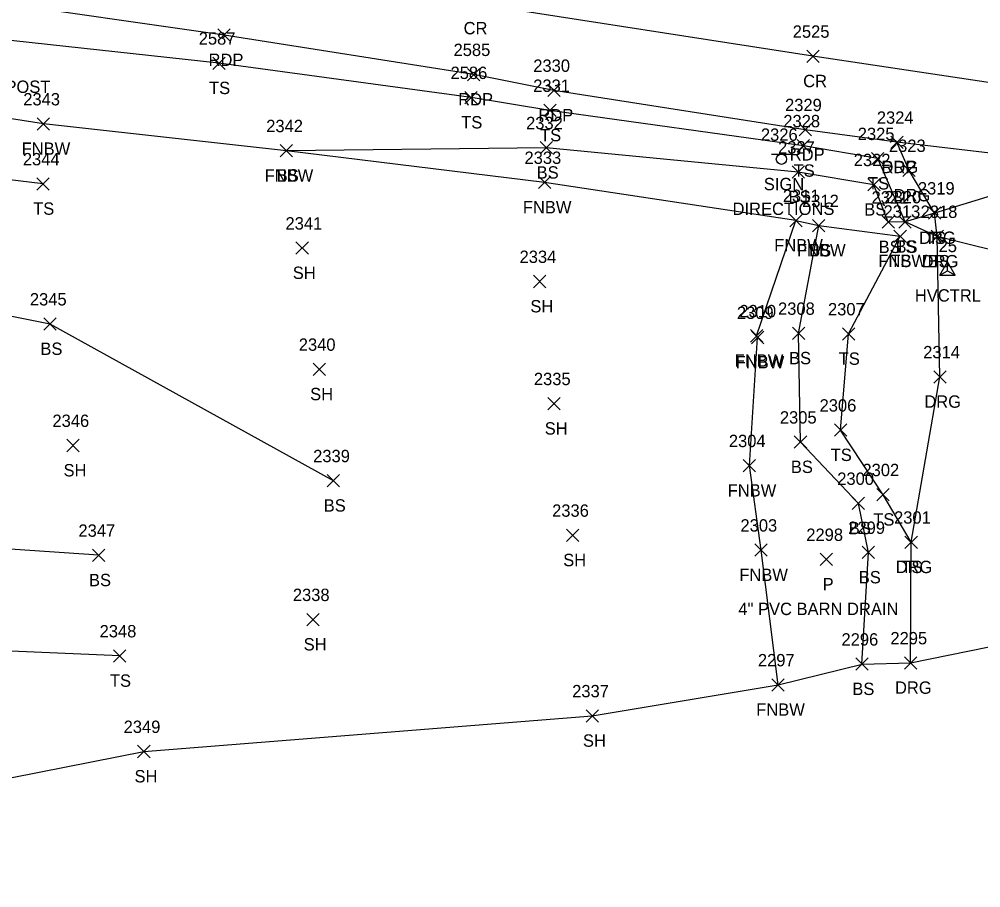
# Model space of a CAD drawing. Extents: x 1443590 to 1445966, y 578314 to 580556.
# Drawn here: x 1444767.8 to 1444923.5, y 578980.9 to 579121.5 of the extents above; entities that cross this region are included whole.
import ezdxf

# ---------------------------------------------------------------- set-up
doc = ezdxf.new("R2010")
doc.units = 0
for name, color, linetype in [('C_A', 7, 'Continuous'), ('C_I', 7, 'Continuous'), ('CPSM', 7, 'Continuous'), ('D_A', 7, 'Continuous'), ('D_C', 7, 'Continuous'), ('D_I', 7, 'Continuous'), ('D_TIC', 7, 'Continuous'), ('L_A', 7, 'Continuous'), ('L_I', 7, 'Continuous'), ('L_TIC', 7, 'Continuous'), ('LELB', 7, 'Continuous'), ('LFNC', 7, 'Continuous'), ('LSOGP', 7, 'Continuous'), ('P_A', 7, 'Continuous'), ('P_I', 7, 'Continuous'), ('P_TIC', 7, 'Continuous'), ('PET', 7, 'Continuous'), ('PRC', 7, 'Continuous'), ('R_A', 7, 'Continuous'), ('R_C', 7, 'Continuous'), ('R_I', 7, 'Continuous'), ('R_TIC', 7, 'Continuous'), ('RDG', 7, 'Continuous'), ('S_A', 7, 'Continuous'), ('S_C', 7, 'Continuous'), ('S_I', 7, 'Continuous'), ('SSGN', 7, 'Continuous')]:
    doc.layers.add(name, color=color, linetype=linetype)

msp = doc.modelspace()

# ---------------------------------------------------------------- linework, layer by layer
at = {"layer": 'CPSM'}
for p, q in [((1444916.86, 579080.07), (1444918.11, 579082.23)), ((1444916.86, 579080.07), (1444918.11, 579080.79)), ((1444919.36, 579080.07), (1444918.11, 579082.23)), ((1444918.11, 579080.79), (1444918.11, 579082.23)), ((1444918.11, 579080.79), (1444918.11, 579080.79)), ((1444918.11, 579080.79), (1444919.36, 579080.07)), ((1444916.86, 579080.07), (1444919.36, 579080.07))]:
    msp.add_line(p, q, dxfattribs=at)
at = {"layer": 'D_TIC'}
for points in [[(1444897.49, 579033.06), (1444899.49, 579035.06)], [(1444899.49, 579033.06), (1444897.49, 579035.06)]]:
    msp.add_lwpolyline(points, dxfattribs=at)
at = {"layer": 'L_TIC'}
for points in [[(1444799.11, 579113.37), (1444801.11, 579115.37)], [(1444801.11, 579113.37), (1444799.11, 579115.37)], [(1444839.94, 579107.81), (1444841.94, 579109.81)], [(1444841.94, 579107.81), (1444839.94, 579109.81)], [(1444852.71, 579105.73), (1444854.71, 579107.73)], [(1444854.71, 579105.73), (1444852.71, 579107.73)], [(1444770.7, 579103.54), (1444772.7, 579105.54)], [(1444772.7, 579103.54), (1444770.7, 579105.54)], [(1444810.04, 579099.21), (1444812.04, 579101.21)], [(1444812.04, 579099.21), (1444810.04, 579101.21)], [(1444810.04, 579099.21), (1444812.04, 579101.21)], [(1444812.04, 579099.21), (1444810.04, 579101.21)], [(1444852.12, 579099.69), (1444854.12, 579101.69)], [(1444854.12, 579099.69), (1444852.12, 579101.69)], [(1444893.77, 579100), (1444895.77, 579102)], [(1444895.77, 579100), (1444893.77, 579102)], [(1444905.81, 579097.93), (1444907.81, 579099.93)], [(1444907.81, 579097.93), (1444905.81, 579099.93)], [(1444892.92, 579095.75), (1444894.92, 579097.75)], [(1444894.92, 579095.75), (1444892.92, 579097.75)], [(1444770.63, 579093.84), (1444772.63, 579095.84)], [(1444772.63, 579093.84), (1444770.63, 579095.84)], [(1444851.86, 579094.07), (1444853.86, 579096.07)], [(1444853.86, 579094.07), (1444851.86, 579096.07)], [(1444905.17, 579093.71), (1444907.17, 579095.71)], [(1444907.17, 579093.71), (1444905.17, 579095.71)], [(1444915, 579089.12), (1444917, 579091.12)], [(1444917, 579089.12), (1444915, 579091.12)], [(1444892.55, 579087.91), (1444894.55, 579089.91)], [(1444894.55, 579087.91), (1444892.55, 579089.91)], [(1444892.55, 579087.91), (1444894.55, 579089.91)], [(1444894.55, 579087.91), (1444892.55, 579089.91)], [(1444896.25, 579087.09), (1444898.25, 579089.09)], [(1444898.25, 579087.09), (1444896.25, 579089.09)], [(1444896.25, 579087.09), (1444898.25, 579089.09)], [(1444898.25, 579087.09), (1444896.25, 579089.09)], [(1444907.49, 579087.65), (1444909.49, 579089.65)], [(1444909.49, 579087.65), (1444907.49, 579089.65)], [(1444910.23, 579087.69), (1444912.23, 579089.69)], [(1444912.23, 579087.69), (1444910.23, 579089.69)], [(1444910.23, 579087.69), (1444912.23, 579089.69)], [(1444912.23, 579087.69), (1444910.23, 579089.69)], [(1444909.43, 579085.37), (1444911.43, 579087.37)], [(1444911.43, 579085.37), (1444909.43, 579087.37)], [(1444909.43, 579085.37), (1444911.43, 579087.37)], [(1444911.43, 579085.37), (1444909.43, 579087.37)], [(1444915.43, 579085.33), (1444917.43, 579087.33)], [(1444917.43, 579085.33), (1444915.43, 579087.33)], [(1444812.6, 579083.45), (1444814.6, 579085.45)], [(1444814.6, 579083.45), (1444812.6, 579085.45)], [(1444851.06, 579078.04), (1444853.06, 579080.04)], [(1444853.06, 579078.04), (1444851.06, 579080.04)], [(1444771.77, 579071.16), (1444773.77, 579073.16)], [(1444773.77, 579071.16), (1444771.77, 579073.16)], [(1444892.99, 579069.65), (1444894.99, 579071.65)], [(1444894.99, 579069.65), (1444892.99, 579071.65)], [(1444901.08, 579069.56), (1444903.08, 579071.56)], [(1444903.08, 579069.56), (1444901.08, 579071.56)], [(1444886.17, 579069.25), (1444888.17, 579071.25)], [(1444888.17, 579069.25), (1444886.17, 579071.25)], [(1444886.33, 579068.98), (1444888.33, 579070.98)], [(1444888.33, 579068.98), (1444886.33, 579070.98)], [(1444815.4, 579063.83), (1444817.4, 579065.83)], [(1444817.4, 579063.83), (1444815.4, 579065.83)], [(1444853.38, 579058.27), (1444855.38, 579060.27)], [(1444855.38, 579058.27), (1444853.38, 579060.27)], [(1444899.77, 579053.99), (1444901.77, 579055.99)], [(1444901.77, 579053.99), (1444899.77, 579055.99)], [(1444775.47, 579051.5), (1444777.47, 579053.5)], [(1444777.47, 579051.5), (1444775.47, 579053.5)], [(1444893.29, 579052.05), (1444895.29, 579054.05)], [(1444895.29, 579052.05), (1444893.29, 579054.05)], [(1444885.02, 579048.24), (1444887.02, 579050.24)], [(1444887.02, 579048.24), (1444885.02, 579050.24)], [(1444817.65, 579045.8), (1444819.65, 579047.8)], [(1444819.65, 579045.8), (1444817.65, 579047.8)], [(1444906.66, 579043.54), (1444908.66, 579045.54)], [(1444908.66, 579043.54), (1444906.66, 579045.54)], [(1444902.67, 579042.13), (1444904.67, 579044.13)], [(1444904.67, 579042.13), (1444902.67, 579044.13)], [(1444856.39, 579036.97), (1444858.39, 579038.97)], [(1444858.39, 579036.97), (1444856.39, 579038.97)], [(1444911.21, 579035.85), (1444913.21, 579037.85)], [(1444913.21, 579035.85), (1444911.21, 579037.85)], [(1444779.63, 579033.73), (1444781.63, 579035.73)], [(1444781.63, 579033.73), (1444779.63, 579035.73)], [(1444886.91, 579034.57), (1444888.91, 579036.57)], [(1444888.91, 579034.57), (1444886.91, 579036.57)], [(1444904.29, 579034.19), (1444906.29, 579036.19)], [(1444906.29, 579034.19), (1444904.29, 579036.19)], [(1444814.35, 579023.33), (1444816.35, 579025.33)], [(1444816.35, 579023.33), (1444814.35, 579025.33)], [(1444783.06, 579017.45), (1444785.06, 579019.45)], [(1444785.06, 579017.45), (1444783.06, 579019.45)], [(1444903.24, 579016.12), (1444905.24, 579018.12)], [(1444905.24, 579016.12), (1444903.24, 579018.12)], [(1444889.65, 579012.76), (1444891.65, 579014.76)], [(1444891.65, 579012.76), (1444889.65, 579014.76)], [(1444859.58, 579007.75), (1444861.58, 579009.75)], [(1444861.58, 579007.75), (1444859.58, 579009.75)], [(1444786.96, 579001.98), (1444788.96, 579003.98)], [(1444788.96, 579001.98), (1444786.96, 579003.98)]]:
    msp.add_lwpolyline(points, dxfattribs=at)
at = {"layer": 'LELB'}
for points in [[(1445104.71, 579074.23), (1445065.14, 579075.87), (1445019.54, 579080.82), (1444988.53, 579086.62), (1444958.68, 579088.74), (1444931.67, 579094.92), (1444916, 579090.12), (1444911.23, 579088.69), (1444906.81, 579098.93), (1444894.77, 579101), (1444853.71, 579106.73), (1444840.94, 579108.81), (1444800.11, 579114.37), (1444761.39, 579118.56)], [(1444771.63, 579094.84), (1444738.61, 579098.85), (1444701.57, 579108.81), (1444661.88, 579109.45)], [(1444818.65, 579046.8), (1444772.77, 579072.16), (1444738.42, 579079), (1444703.74, 579085.26), (1444668.14, 579082.07), (1444623.2, 579102.04)], [(1445162.23, 578997.11), (1445151.74, 579025.84), (1445142.75, 579039.18), (1445138.09, 579044.08), (1445116.07, 579051.55), (1445101.92, 579061.67), (1445096.63, 579066.95), (1445066.06, 579065.72), (1445043.59, 579063.21), (1445031.62, 579065.51), (1445012.31, 579070.54), (1445010.25, 579074.37), (1444988.26, 579078.47), (1444956.32, 579080.59), (1444930.53, 579082.81), (1444916.43, 579086.33), (1444911.23, 579088.69), (1444908.49, 579088.65), (1444906.17, 579094.71), (1444893.92, 579096.75), (1444853.12, 579100.69), (1444811.04, 579100.21)], [(1444904.24, 579017.12), (1444905.29, 579035.19), (1444903.67, 579043.13), (1444894.29, 579053.05), (1444893.99, 579070.65), (1444897.25, 579088.09)], [(1444912.21, 579036.85), (1444907.66, 579044.54), (1444900.77, 579054.99), (1444902.08, 579070.56), (1444910.43, 579086.37)], [(1444780.63, 579034.73), (1444744.86, 579037.19), (1444710.37, 579034.02), (1444694.91, 579022.36), (1444687.56, 579007.89), (1444692.08, 578980.93)], [(1444784.06, 579018.45), (1444746.21, 579020.09), (1444710.37, 579034.02)]]:
    msp.add_lwpolyline(points, dxfattribs=at)
at = {"layer": 'LFNC'}
for points in [[(1444890.65, 579013.76), (1444887.91, 579035.57), (1444886.02, 579049.24), (1444887.33, 579069.98), (1444887.17, 579070.25), (1444893.55, 579088.91), (1444852.86, 579095.07), (1444811.04, 579100.21), (1444771.7, 579104.54), (1444701.16, 579115.56), (1444661.88, 579109.45), (1444623.2, 579102.04), (1444597.43, 579094.83), (1444589.4, 579093.21), (1444556.52, 579082.74), (1444531.38, 579071.36), (1444496.89, 579054.42), (1444474.91, 579043.46), (1444456.73, 579034.11), (1444432.64, 579022.06), (1444424.59, 579018.08), (1444422.86, 579017.09), (1444428.49, 579008.38), (1444434.19, 578999.12)], [(1444893.55, 579088.91), (1444897.25, 579088.09), (1444910.43, 579086.37)]]:
    msp.add_lwpolyline(points, dxfattribs=at)
at = {"layer": 'LSOGP'}
msp.add_lwpolyline([(1444749.37, 578995.38), (1444787.96, 579002.98), (1444860.58, 579008.75), (1444890.65, 579013.76), (1444904.25, 579017.12), (1444912.11, 579017.32), (1444927.77, 579020.52)], dxfattribs=at)
at = {"layer": 'P_TIC'}
for points in [[(1444799.95, 579117.92), (1444801.95, 579119.92)], [(1444801.95, 579117.92), (1444799.95, 579119.92)], [(1444895.29, 579114.49), (1444897.29, 579116.49)], [(1444897.29, 579114.49), (1444895.29, 579116.49)], [(1444840.37, 579111.53), (1444842.37, 579113.53)], [(1444842.37, 579111.53), (1444840.37, 579113.53)], [(1444853.36, 579108.97), (1444855.36, 579110.97)], [(1444855.36, 579108.97), (1444853.36, 579110.97)], [(1444894.06, 579102.61), (1444896.06, 579104.61)], [(1444896.06, 579102.61), (1444894.06, 579104.61)], [(1444908.91, 579100.57), (1444910.91, 579102.57)], [(1444910.91, 579100.57), (1444908.91, 579102.57)]]:
    msp.add_lwpolyline(points, dxfattribs=at)
at = {"layer": 'PET'}
msp.add_lwpolyline([(1445142.74, 579080.19), (1445099.09, 579079.55), (1445065.12, 579082.68), (1445030.26, 579085.35), (1445022.74, 579086.17), (1444988.69, 579090.02), (1444959.19, 579093.88), (1444932.36, 579098.94), (1444909.91, 579101.57), (1444895.06, 579103.61), (1444854.36, 579109.97), (1444841.37, 579112.53), (1444800.95, 579118.92), (1444761.66, 579124.5), (1444731.12, 579127.67), (1444695.07, 579130.45), (1444655.65, 579130.52), (1444618.8, 579127.98), (1444577.17, 579120.56), (1444542.16, 579111.25)], dxfattribs=at)
at = {"layer": 'PRC'}
msp.add_lwpolyline([(1445133.82, 579090.86), (1445081.89, 579091.59), (1445046.45, 579094.38), (1445002.6, 579099.63), (1444971.23, 579104.03), (1444941.6, 579108.7), (1444896.29, 579115.49), (1444841.3, 579124.04), (1444802.29, 579130.08), (1444761.59, 579135.64), (1444731.75, 579138.78), (1444695.41, 579141.57), (1444655.99, 579141.27), (1444617.36, 579138.71), (1444575.01, 579131.71), (1444538.16, 579121.71)], dxfattribs=at)
at = {"layer": 'R_TIC'}
for points in [[(1444908.91, 579100.57), (1444910.91, 579102.57)], [(1444910.91, 579100.57), (1444908.91, 579102.57)], [(1444910.87, 579096.01), (1444912.87, 579098.01)], [(1444912.87, 579096.01), (1444910.87, 579098.01)], [(1444915, 579089.12), (1444917, 579091.12)], [(1444917, 579089.12), (1444915, 579091.12)], [(1444915.43, 579085.33), (1444917.43, 579087.33)], [(1444917.43, 579085.33), (1444915.43, 579087.33)], [(1444915.86, 579062.61), (1444917.86, 579064.61)], [(1444917.86, 579062.61), (1444915.86, 579064.61)], [(1444911.21, 579035.85), (1444913.21, 579037.85)], [(1444913.21, 579035.85), (1444911.21, 579037.85)], [(1444911.11, 579016.32), (1444913.11, 579018.32)], [(1444913.11, 579016.32), (1444911.11, 579018.32)]]:
    msp.add_lwpolyline(points, dxfattribs=at)
at = {"layer": 'RDG'}
msp.add_lwpolyline([(1444912.11, 579017.32), (1444912.21, 579036.85), (1444916.86, 579063.61), (1444916.43, 579086.33), (1444916, 579090.12), (1444911.87, 579097.01), (1444909.91, 579101.57)], dxfattribs=at)
at = {"layer": 'SSGN'}
for p, q in [((1444889.57, 579099.66), (1444892.9, 579099.66)), ((1444891.21, 579098.83), (1444891.21, 579098.83))]:
    msp.add_line(p, q, dxfattribs=at)
msp.add_circle((1444891.21, 579098.83), 0.833, dxfattribs=at)

# ---------------------------------------------------------------- texts
at = {"layer": 'C_A'}
msp.add_text('HVCTRL', height=2, dxfattribs=at).set_placement((1444912.81, 579075.79))
at = {"layer": 'C_I'}
msp.add_text('25', height=2, dxfattribs=at).set_placement((1444916.65, 579083.79))
at = {"layer": 'D_A'}
msp.add_text('P', height=2, dxfattribs=at).set_placement((1444897.87, 579029.06))
at = {"layer": 'D_C'}
msp.add_text('4" PVC BARN DRAIN', height=2, dxfattribs=at).set_placement((1444884.23, 579025.06))
at = {"layer": 'D_I'}
msp.add_text('2298', height=2, dxfattribs=at).set_placement((1444895.23, 579037.06))
at = {"layer": 'L_A'}
for s, p in [('TS', (1444798.52, 579109.37)), ('TS', (1444839.35, 579103.81)), ('TS', (1444852.12, 579101.73)), ('FNBW', (1444768.17, 579099.54)), ('TS', (1444893.18, 579096)), ('FNBW', (1444807.52, 579095.21)), ('BS', (1444809.48, 579095.21)), ('BS', (1444851.56, 579095.69)), ('TS', (1444905.22, 579093.93)), ('BS', (1444892.36, 579091.75)), ('TS', (1444770.04, 579089.84)), ('FNBW', (1444849.33, 579090.07)), ('BS', (1444904.61, 579089.71)), ('TS', (1444914.41, 579085.12)), ('FNBW', (1444890.03, 579083.91)), ('FNBW', (1444890.03, 579083.91)), ('BS', (1444906.94, 579083.65)), ('TS', (1444909.64, 579083.69)), ('BS', (1444909.67, 579083.69)), ('FNBW', (1444893.72, 579083.09)), ('BS', (1444895.69, 579083.09)), ('FNBW', (1444906.9, 579081.37)), ('TS', (1444908.84, 579081.37)), ('BS', (1444914.87, 579081.33)), ('SH', (1444812.08, 579079.45)), ('SH', (1444850.55, 579074.04)), ('BS', (1444771.21, 579067.16)), ('FNBW', (1444883.64, 579065.25)), ('FNBW', (1444883.8, 579064.98)), ('BS', (1444892.43, 579065.65)), ('TS', (1444900.48, 579065.56)), ('SH', (1444814.89, 579059.83)), ('SH', (1444852.87, 579054.27)), ('TS', (1444899.18, 579049.99)), ('BS', (1444892.73, 579048.05)), ('SH', (1444774.96, 579047.5)), ('FNBW', (1444882.5, 579044.24)), ('BS', (1444817.09, 579041.8)), ('TS', (1444906.07, 579039.54)), ('BS', (1444902.11, 579038.13)), ('SH', (1444855.87, 579032.97)), ('FNBW', (1444884.38, 579030.57)), ('TS', (1444910.62, 579031.85)), ('BS', (1444779.08, 579029.73)), ('BS', (1444903.73, 579030.19)), ('SH', (1444813.84, 579019.33)), ('TS', (1444782.47, 579013.45)), ('BS', (1444902.68, 579012.12)), ('FNBW', (1444887.12, 579008.76)), ('SH', (1444859.06, 579003.75)), ('SH', (1444786.45, 578997.98))]:
    msp.add_text(s, height=2, dxfattribs=at).set_placement(p)
at = {"layer": 'L_I'}
for s, p in [('2587', (1444796.85, 579117.37)), ('2586', (1444837.62, 579111.81)), ('2331', (1444851.01, 579109.73)), ('2343', (1444768.44, 579107.54)), ('2332', (1444849.86, 579103.69)), ('2328', (1444891.51, 579104)), ('2342', (1444807.78, 579103.21)), ('2342', (1444807.78, 579103.21)), ('2325', (1444903.56, 579101.93)), ('2327', (1444890.66, 579099.75)), ('2344', (1444768.37, 579097.84)), ('2333', (1444849.6, 579098.07)), ('2322', (1444902.91, 579097.71)), ('2319', (1444913.3, 579093.12)), ('2311', (1444891.43, 579091.91)), ('2311', (1444891.43, 579091.91)), ('2321', (1444905.8, 579091.65)), ('2320', (1444907.88, 579091.69)), ('2320', (1444907.88, 579091.69)), ('2312', (1444894.55, 579091.09)), ('2312', (1444894.55, 579091.09)), ('2313', (1444907.74, 579089.37)), ('2313', (1444907.74, 579089.37)), ('2318', (1444913.74, 579089.33)), ('2341', (1444810.9, 579087.45)), ('2334', (1444848.8, 579082.04)), ('2345', (1444769.51, 579075.16)), ('2309', (1444883.99, 579072.98)), ('2310', (1444884.39, 579073.25)), ('2308', (1444890.65, 579073.65)), ('2307', (1444898.74, 579073.56)), ('2340', (1444813.05, 579067.83)), ('2335', (1444851.12, 579062.27)), ('2306', (1444897.38, 579057.99)), ('2346', (1444773.16, 579055.5)), ('2305', (1444890.95, 579056.05)), ('2304', (1444882.69, 579052.24)), ('2339', (1444815.38, 579049.8)), ('2300', (1444900.24, 579046.13)), ('2302', (1444904.32, 579047.54)), ('2336', (1444854.07, 579040.97)), ('2301', (1444909.44, 579039.85)), ('2303', (1444884.57, 579038.57)), ('2347', (1444777.37, 579037.73)), ('2299', (1444902.02, 579038.19)), ('2338', (1444812.09, 579027.33)), ('2348', (1444780.8, 579021.45)), ('2296', (1444900.93, 579020.12)), ('2297', (1444887.39, 579016.76)), ('2337', (1444857.32, 579011.75)), ('2349', (1444784.69, 579005.98))]:
    msp.add_text(s, height=2, dxfattribs=at).set_placement(p)
at = {"layer": 'P_A'}
for s, p in [('CR', (1444839.74, 579119.04)), ('RDP', (1444798.44, 579113.92)), ('CR', (1444894.72, 579110.49)), ('RDP', (1444838.86, 579107.53)), ('RDP', (1444851.85, 579104.97)), ('RDP', (1444892.55, 579098.61)), ('RDP', (1444907.4, 579096.57))]:
    msp.add_text(s, height=2, dxfattribs=at).set_placement(p)
at = {"layer": 'P_I'}
for s, p in [('2525', (1444893.03, 579118.49)), ('2585', (1444838.11, 579115.53)), ('2330', (1444851.02, 579112.97)), ('2329', (1444891.79, 579106.61)), ('2324', (1444906.65, 579104.57))]:
    msp.add_text(s, height=2, dxfattribs=at).set_placement(p)
at = {"layer": 'R_A'}
for p in [(1444907.4, 579096.57), (1444909.36, 579092.01), (1444913.49, 579085.12), (1444913.92, 579081.33), (1444914.34, 579058.61), (1444909.7, 579031.85), (1444909.59, 579012.32)]:
    msp.add_text('DRG', height=2, dxfattribs=at).set_placement(p)
at = {"layer": 'R_C'}
msp.add_text('SGR W/STEEL POST', height=2, dxfattribs=at).set_placement((1444746.53, 579109.56))
at = {"layer": 'R_I'}
for s, p in [('2324', (1444906.65, 579104.57)), ('2323', (1444908.61, 579100.01)), ('2319', (1444913.3, 579093.12)), ('2318', (1444913.74, 579089.33)), ('2314', (1444914.16, 579066.61)), ('2301', (1444909.44, 579039.85)), ('2295', (1444908.85, 579020.32))]:
    msp.add_text(s, height=2, dxfattribs=at).set_placement(p)
at = {"layer": 'S_A'}
msp.add_text('SIGN', height=2, dxfattribs=at).set_placement((1444888.35, 579093.81))
at = {"layer": 'S_C'}
msp.add_text('DIRECTIONS', height=2, dxfattribs=at).set_placement((1444883.29, 579089.81))
at = {"layer": 'S_I'}
msp.add_text('2326', height=2, dxfattribs=at).set_placement((1444887.88, 579101.81))

doc.saveas('drawing.dxf')
